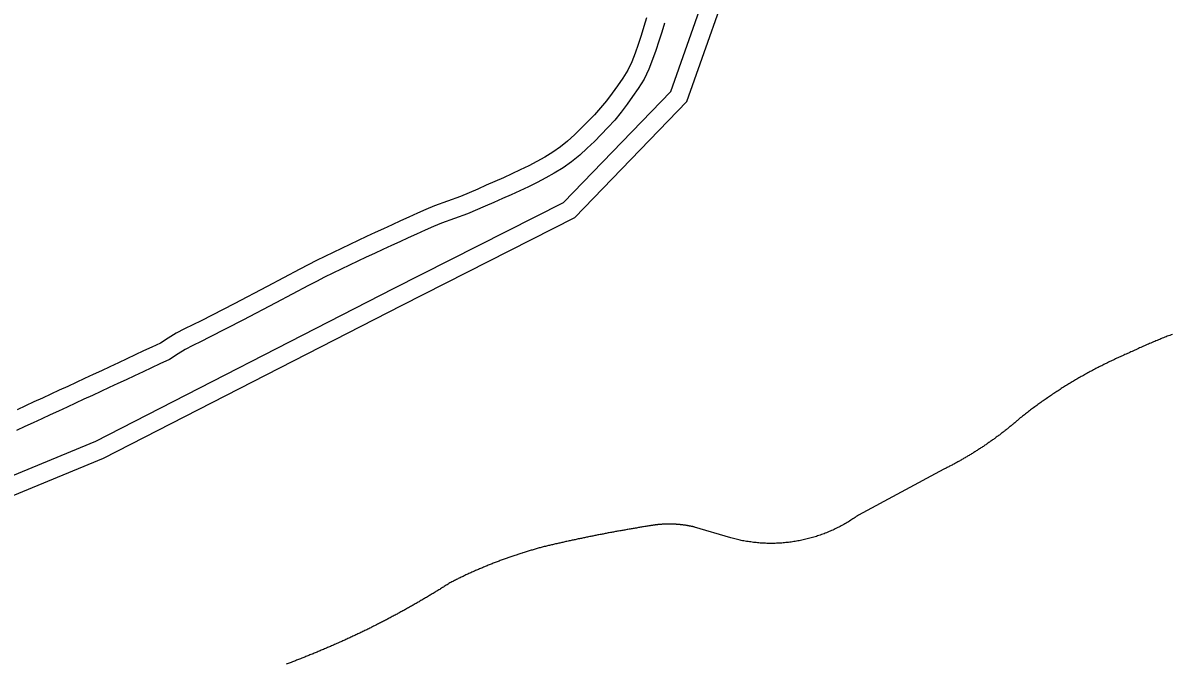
# Model space of a CAD drawing. Extents: x 1268485 to 1426702, y 514839 to 616766.
# Drawn here: x 1372959 to 1374987, y 566922 to 568053 of the extents above; entities that cross this region are included whole.
import ezdxf

# ---------------------------------------------------------------- set-up
doc = ezdxf.new("R2010")
doc.units = 0
for name, color, linetype in [('Old_Level_35', 7, 'Continuous'), ('Old_Level_60', 7, 'Continuous'), ('Old_Level_61', 7, 'Continuous')]:
    doc.layers.add(name, color=color, linetype=linetype)

msp = doc.modelspace()

# ---------------------------------------------------------------- linework, layer by layer
at = {"layer": 'Old_Level_35'}
for p, q in [((1374583.865, 567265.568), (1374433.46, 567184.88)), ((1374208.21, 567144.485), (1374144.234, 567163.554))]:
    msp.add_line(p, q, dxfattribs=at)
for points in [[(1374987.203, 567503.633), (1374985.05, 567502.761), (1374982.794, 567501.941), (1374980.539, 567501.07), (1374978.283, 567500.198), (1374976.028, 567499.327), (1374973.772, 567498.455), (1374971.619, 567497.584), (1374969.363, 567496.712), (1374967.108, 567495.739), (1374964.852, 567494.867), (1374962.597, 567493.944), (1374960.341, 567493.073), (1374958.086, 567492.15), (1374956.035, 567491.176), (1374953.779, 567490.305), (1374951.524, 567489.382), (1374949.268, 567488.357), (1374947.115, 567487.434), (1374944.86, 567486.512), (1374942.604, 567485.589), (1374940.451, 567484.564), (1374938.298, 567483.641), (1374936.145, 567482.616), (1374933.889, 567481.641), (1374931.634, 567480.668), (1374929.481, 567479.693), (1374927.225, 567478.668), (1374925.175, 567477.694), (1374922.919, 567476.617), (1374920.766, 567475.644), (1374918.613, 567474.619), (1374916.357, 567473.542), (1374914.204, 567472.568), (1374912.051, 567471.491)], [(1374912.051, 567471.491), (1374910.001, 567470.62), (1374907.848, 567469.697), (1374905.797, 567468.825), (1374903.644, 567467.852), (1374901.594, 567466.98), (1374899.543, 567466.057), (1374897.39, 567465.134), (1374895.34, 567464.212), (1374893.289, 567463.238), (1374891.239, 567462.315), (1374889.086, 567461.393), (1374887.138, 567460.367), (1374884.984, 567459.445), (1374883.036, 567458.419), (1374880.883, 567457.497), (1374878.833, 567456.522), (1374876.782, 567455.497), (1374874.732, 567454.523), (1374872.579, 567453.498), (1374870.631, 567452.524), (1374868.58, 567451.498), (1374866.53, 567450.525), (1374864.479, 567449.5), (1374862.531, 567448.423), (1374860.481, 567447.449), (1374858.328, 567446.372), (1374856.38, 567445.296), (1374854.329, 567444.322), (1374852.381, 567443.246), (1374850.331, 567442.169), (1374848.383, 567441.143), (1374846.23, 567440.067), (1374844.282, 567438.99), (1374842.231, 567437.863), (1374840.283, 567436.837), (1374838.233, 567435.709), (1374836.285, 567434.633), (1374834.234, 567433.506), (1374832.389, 567432.378), (1374830.338, 567431.301), (1374828.39, 567430.173), (1374826.34, 567429.045), (1374824.392, 567427.917), (1374822.341, 567426.739), (1374820.496, 567425.611), (1374818.548, 567424.483), (1374816.497, 567423.304), (1374814.549, 567422.176), (1374812.601, 567420.997), (1374810.653, 567419.818), (1374808.603, 567418.69), (1374806.757, 567417.511), (1374804.707, 567416.332), (1374802.861, 567415.102), (1374800.913, 567413.923), (1374798.965, 567412.693), (1374797.017, 567411.513), (1374795.172, 567410.335), (1374793.121, 567409.053), (1374791.276, 567407.874), (1374789.328, 567406.644), (1374787.38, 567405.362), (1374785.534, 567404.183), (1374783.586, 567402.953), (1374781.741, 567401.671), (1374779.793, 567400.44), (1374777.845, 567399.21), (1374775.999, 567397.877), (1374774.154, 567396.647), (1374772.206, 567395.366), (1374770.36, 567394.084), (1374768.515, 567392.803), (1374766.669, 567391.521), (1374764.721, 567390.188), (1374762.876, 567388.855), (1374761.03, 567387.625), (1374759.083, 567386.292), (1374757.237, 567385.011), (1374755.392, 567383.626), (1374753.546, 567382.293), (1374751.598, 567381.012), (1374749.855, 567379.679), (1374748.01, 567378.295), (1374746.164, 567377.014), (1374744.421, 567375.629), (1374742.473, 567374.246), (1374740.628, 567372.861), (1374738.885, 567371.58), (1374737.039, 567370.195), (1374735.296, 567368.812), (1374733.348, 567367.376), (1374731.606, 567365.992), (1374729.76, 567364.608), (1374728.017, 567363.275), (1374726.274, 567361.788), (1374724.326, 567360.455), (1374722.583, 567359.02), (1374720.84, 567357.636), (1374718.995, 567356.201)], [(1374718.995, 567356.201), (1374717.765, 567355.073), (1374716.637, 567353.996), (1374715.406, 567352.92), (1374714.176, 567351.895), (1374712.843, 567350.818), (1374711.613, 567349.69), (1374710.28, 567348.614), (1374709.05, 567347.589), (1374707.717, 567346.512), (1374706.487, 567345.487), (1374705.256, 567344.461), (1374704.026, 567343.385), (1374702.796, 567342.308), (1374701.36, 567341.335), (1374700.13, 567340.258), (1374698.9, 567339.182), (1374697.669, 567338.207), (1374696.234, 567337.131), (1374695.004, 567336.106), (1374693.773, 567335.131), (1374692.338, 567334.055), (1374691.108, 567333.081), (1374689.877, 567332.056), (1374688.545, 567331.082), (1374687.212, 567330.057), (1374685.879, 567329.082), (1374684.649, 567328.057), (1374683.213, 567327.084), (1374681.983, 567326.058), (1374680.65, 567325.084), (1374679.42, 567324.059), (1374677.984, 567323.136), (1374676.652, 567322.111), (1374675.421, 567321.137), (1374673.986, 567320.163), (1374672.653, 567319.189), (1374671.423, 567318.266), (1374669.987, 567317.292), (1374668.655, 567316.318), (1374667.219, 567315.396), (1374665.989, 567314.421), (1374664.656, 567313.498), (1374663.221, 567312.576), (1374661.888, 567311.602), (1374660.452, 567310.679), (1374659.222, 567309.757), (1374657.889, 567308.834), (1374656.454, 567307.859), (1374655.121, 567306.937), (1374653.788, 567306.066), (1374652.353, 567305.143), (1374651.02, 567304.271), (1374649.585, 567303.297), (1374648.252, 567302.426), (1374646.919, 567301.503), (1374645.484, 567300.632), (1374644.151, 567299.76), (1374642.715, 567298.837), (1374641.28, 567297.914), (1374639.845, 567297.043), (1374638.512, 567296.172), (1374637.077, 567295.3), (1374635.744, 567294.429), (1374634.411, 567293.558), (1374632.873, 567292.686), (1374631.54, 567291.865), (1374630.105, 567290.994), (1374628.772, 567290.122), (1374627.234, 567289.302), (1374625.901, 567288.431), (1374624.466, 567287.611), (1374623.03, 567286.739), (1374621.595, 567285.919), (1374620.16, 567285.15), (1374618.724, 567284.33), (1374617.392, 567283.458), (1374615.854, 567282.638), (1374614.521, 567281.818), (1374612.983, 567280.998), (1374611.65, 567280.177), (1374610.112, 567279.357), (1374608.779, 567278.64), (1374607.241, 567277.819), (1374605.909, 567276.999), (1374604.371, 567276.231), (1374602.833, 567275.461), (1374601.5, 567274.693), (1374599.962, 567273.873), (1374598.629, 567273.103), (1374597.091, 567272.335), (1374595.656, 567271.565), (1374594.221, 567270.797), (1374592.785, 567270.079), (1374591.247, 567269.31), (1374589.709, 567268.541), (1374588.377, 567267.823), (1374586.839, 567267.054), (1374585.403, 567266.336), (1374583.865, 567265.568)], [(1374433.46, 567184.88), (1374431.614, 567183.495), (1374429.666, 567182.112), (1374427.718, 567180.727), (1374425.77, 567179.394), (1374423.72, 567178.062), (1374421.772, 567176.729), (1374419.721, 567175.498), (1374417.671, 567174.166), (1374415.62, 567172.935), (1374413.672, 567171.757), (1374411.519, 567170.526), (1374409.469, 567169.296), (1374407.418, 567168.116), (1374405.265, 567166.989), (1374403.112, 567165.81), (1374400.959, 567164.733), (1374398.909, 567163.605), (1374396.755, 567162.58), (1374394.602, 567161.504), (1374392.449, 567160.427), (1374390.399, 567159.453), (1374388.143, 567158.428), (1374385.99, 567157.454), (1374383.735, 567156.429), (1374381.582, 567155.506), (1374379.326, 567154.635), (1374377.173, 567153.712), (1374374.917, 567152.789), (1374372.764, 567151.917), (1374370.509, 567151.149), (1374368.253, 567150.329), (1374365.998, 567149.508), (1374363.742, 567148.688), (1374361.384, 567147.919), (1374359.128, 567147.201), (1374356.873, 567146.483), (1374354.617, 567145.817), (1374352.259, 567145.151), (1374350.004, 567144.485), (1374347.645, 567143.818), (1374345.39, 567143.254), (1374343.032, 567142.639), (1374340.776, 567142.075), (1374338.418, 567141.511), (1374336.163, 567140.999), (1374333.702, 567140.486), (1374331.344, 567140.024), (1374328.986, 567139.512), (1374326.628, 567139.051), (1374324.372, 567138.692), (1374322.014, 567138.231), (1374319.656, 567137.871), (1374317.298, 567137.513), (1374314.837, 567137.205), (1374312.479, 567136.898), (1374310.121, 567136.538), (1374307.763, 567136.333), (1374305.405, 567136.078), (1374303.047, 567135.821), (1374300.586, 567135.616), (1374298.228, 567135.462), (1374295.87, 567135.308), (1374293.512, 567135.103), (1374291.051, 567135.001), (1374288.59, 567134.95), (1374286.232, 567134.898), (1374283.874, 567134.796), (1374281.516, 567134.745), (1374279.158, 567134.745), (1374276.8, 567134.745), (1374274.237, 567134.796), (1374271.879, 567134.898), (1374269.521, 567134.95), (1374267.163, 567135.052), (1374264.702, 567135.103), (1374262.344, 567135.308), (1374259.986, 567135.462), (1374257.628, 567135.616), (1374255.27, 567135.872), (1374252.911, 567136.078), (1374250.451, 567136.333), (1374247.99, 567136.641), (1374245.735, 567136.898), (1374243.377, 567137.256), (1374241.018, 567137.564), (1374238.66, 567137.923), (1374236.2, 567138.333), (1374233.842, 567138.692), (1374231.483, 567139.102), (1374229.125, 567139.563), (1374226.767, 567140.076), (1374224.512, 567140.486), (1374222.154, 567140.999), (1374219.796, 567141.562), (1374217.54, 567142.127), (1374215.079, 567142.69), (1374212.926, 567143.254), (1374210.466, 567143.869), (1374208.21, 567144.485)], [(1374065.494, 567165.861), (1374063.648, 567165.553), (1374061.7, 567165.246), (1374059.957, 567164.938), (1374058.112, 567164.682), (1374056.266, 567164.375), (1374054.421, 567164.067), (1374052.576, 567163.76), (1374050.73, 567163.503), (1374048.885, 567163.195), (1374047.142, 567162.888), (1374045.296, 567162.58), (1374043.348, 567162.273), (1374041.605, 567161.914), (1374039.76, 567161.606), (1374037.914, 567161.299), (1374036.171, 567160.991), (1374034.223, 567160.684), (1374032.378, 567160.376), (1374030.635, 567160.069), (1374028.79, 567159.761), (1374026.842, 567159.453), (1374025.099, 567159.146), (1374023.253, 567158.838), (1374021.408, 567158.428), (1374019.665, 567158.121), (1374017.717, 567157.813), (1374015.871, 567157.505), (1374014.128, 567157.198), (1374012.283, 567156.839), (1374010.335, 567156.48), (1374008.592, 567156.173), (1374006.746, 567155.813), (1374004.901, 567155.506), (1374003.158, 567155.198), (1374001.21, 567154.788), (1373999.365, 567154.481), (1373997.622, 567154.122), (1373995.776, 567153.815), (1373993.828, 567153.455), (1373992.085, 567153.148), (1373990.24, 567152.738), (1373988.497, 567152.43), (1373986.651, 567152.072), (1373984.703, 567151.764), (1373982.96, 567151.354), (1373981.115, 567150.995), (1373979.269, 567150.687), (1373977.526, 567150.329), (1373975.578, 567149.919), (1373973.836, 567149.611), (1373971.99, 567149.252), (1373970.145, 567148.893), (1373968.402, 567148.483), (1373966.454, 567148.124), (1373964.711, 567147.816), (1373962.865, 567147.458), (1373961.02, 567147.048), (1373959.277, 567146.689), (1373957.329, 567146.33), (1373955.586, 567145.92), (1373953.74, 567145.561), (1373951.895, 567145.202), (1373950.152, 567144.792), (1373948.204, 567144.433), (1373946.461, 567144.075), (1373944.616, 567143.664), (1373942.77, 567143.305), (1373941.027, 567142.947), (1373939.079, 567142.588), (1373937.336, 567142.177), (1373935.491, 567141.767), (1373933.748, 567141.357), (1373931.902, 567140.999), (1373929.954, 567140.64), (1373928.211, 567140.229), (1373926.366, 567139.819), (1373924.623, 567139.461), (1373922.778, 567139.051), (1373921.035, 567138.641), (1373919.087, 567138.231), (1373917.344, 567137.871), (1373915.498, 567137.461), (1373913.755, 567137.051), (1373911.91, 567136.641), (1373909.962, 567136.231), (1373908.219, 567135.821), (1373906.373, 567135.462), (1373904.63, 567135.001), (1373902.785, 567134.642), (1373901.042, 567134.18), (1373899.094, 567133.822), (1373897.351, 567133.36), (1373895.506, 567132.95), (1373893.763, 567132.54), (1373891.917, 567132.13), (1373890.174, 567131.669), (1373888.226, 567131.31), (1373886.483, 567130.9), (1373884.638, 567130.439)], [(1374144.234, 567163.554), (1374143.516, 567163.76), (1374142.798, 567163.913), (1374141.876, 567164.118), (1374141.158, 567164.323), (1374140.338, 567164.426), (1374139.62, 567164.631), (1374138.8, 567164.836), (1374137.98, 567164.99), (1374137.262, 567165.143), (1374136.339, 567165.297), (1374135.622, 567165.451), (1374134.904, 567165.553), (1374133.981, 567165.758), (1374133.264, 567165.861), (1374132.546, 567166.015), (1374131.726, 567166.168), (1374130.905, 567166.323), (1374130.085, 567166.425), (1374129.368, 567166.579), (1374128.547, 567166.681), (1374127.727, 567166.835), (1374127.009, 567166.938), (1374126.087, 567167.04), (1374125.369, 567167.143), (1374124.549, 567167.245), (1374123.729, 567167.399), (1374123.011, 567167.45), (1374122.088, 567167.553), (1374121.371, 567167.604), (1374120.653, 567167.758), (1374119.73, 567167.809), (1374119.012, 567167.963), (1374118.09, 567168.014), (1374117.372, 567168.066), (1374116.654, 567168.116), (1374115.732, 567168.168), (1374115.014, 567168.322), (1374114.296, 567168.373), (1374113.373, 567168.424), (1374112.656, 567168.424), (1374111.733, 567168.476), (1374111.015, 567168.578), (1374110.298, 567168.629), (1374109.375, 567168.681), (1374108.657, 567168.681), (1374107.735, 567168.732), (1374107.017, 567168.732), (1374106.094, 567168.834), (1374105.376, 567168.834), (1374104.659, 567168.886), (1374103.736, 567168.886), (1374103.018, 567168.886), (1374102.096, 567168.886), (1374101.378, 567168.937), (1374100.66, 567168.937), (1374099.738, 567168.937), (1374099.02, 567168.937), (1374098.097, 567168.937), (1374097.379, 567168.886), (1374096.457, 567168.886), (1374095.739, 567168.886), (1374095.021, 567168.886), (1374094.099, 567168.834), (1374093.381, 567168.834), (1374092.458, 567168.834), (1374091.74, 567168.732), (1374091.023, 567168.732), (1374090.1, 567168.681), (1374089.382, 567168.629), (1374088.46, 567168.629), (1374087.742, 567168.578), (1374087.024, 567168.476), (1374086.102, 567168.424), (1374085.384, 567168.373), (1374084.461, 567168.322), (1374083.743, 567168.271), (1374083.026, 567168.168), (1374082.103, 567168.116), (1374081.385, 567168.066), (1374080.463, 567168.014), (1374079.745, 567167.861), (1374079.027, 567167.809), (1374078.105, 567167.706), (1374077.387, 567167.604), (1374076.464, 567167.501), (1374075.746, 567167.45), (1374075.029, 567167.296), (1374074.106, 567167.245), (1374073.388, 567167.143), (1374072.671, 567166.989), (1374071.748, 567166.886), (1374071.03, 567166.733), (1374070.21, 567166.63), (1374069.39, 567166.476), (1374068.672, 567166.374), (1374067.852, 567166.271), (1374067.032, 567166.118), (1374066.212, 567166.015), (1374065.494, 567165.861)], [(1373884.638, 567130.439), (1373882.895, 567129.977), (1373881.049, 567129.516), (1373879.204, 567129.054), (1373877.359, 567128.541), (1373875.616, 567128.131), (1373873.873, 567127.619), (1373872.027, 567127.106), (1373870.284, 567126.696), (1373868.336, 567126.183), (1373866.593, 567125.671), (1373864.85, 567125.21), (1373863.005, 567124.697), (1373861.262, 567124.133), (1373859.519, 567123.62), (1373857.674, 567123.108), (1373855.828, 567122.647), (1373854.085, 567122.082), (1373852.24, 567121.57), (1373850.497, 567121.006), (1373848.754, 567120.494), (1373847.011, 567119.929), (1373845.165, 567119.366), (1373843.422, 567118.801), (1373841.577, 567118.238), (1373839.834, 567117.674), (1373837.989, 567117.11), (1373836.246, 567116.546), (1373834.503, 567115.982), (1373832.76, 567115.418), (1373831.017, 567114.855), (1373829.274, 567114.239), (1373827.326, 567113.675), (1373825.583, 567113.06), (1373823.84, 567112.497), (1373822.097, 567111.881), (1373820.354, 567111.317), (1373818.611, 567110.702), (1373816.868, 567110.087), (1373815.125, 567109.421), (1373813.382, 567108.806), (1373811.639, 567108.19), (1373809.896, 567107.575), (1373808.153, 567106.96), (1373806.411, 567106.293), (1373804.668, 567105.627), (1373802.925, 567105.012), (1373801.079, 567104.397), (1373799.336, 567103.679), (1373797.593, 567103.064), (1373795.85, 567102.397), (1373794.107, 567101.68), (1373792.364, 567101.064), (1373790.622, 567100.398), (1373788.879, 567099.681), (1373787.136, 567099.014), (1373785.393, 567098.296), (1373783.752, 567097.63), (1373782.009, 567096.963), (1373780.266, 567096.246), (1373778.523, 567095.477), (1373776.78, 567094.81), (1373775.14, 567094.144), (1373773.397, 567093.375), (1373771.654, 567092.709), (1373769.911, 567091.94), (1373768.271, 567091.274), (1373766.528, 567090.504), (1373764.785, 567089.736), (1373763.042, 567089.018), (1373761.402, 567088.249), (1373759.659, 567087.48), (1373758.018, 567086.762), (1373756.275, 567085.993), (1373754.532, 567085.275), (1373752.892, 567084.507), (1373751.149, 567083.738), (1373749.509, 567082.917), (1373747.766, 567082.2), (1373746.023, 567081.379), (1373744.382, 567080.611), (1373742.639, 567079.791), (1373740.999, 567079.021), (1373739.256, 567078.253), (1373737.616, 567077.433), (1373735.873, 567076.612), (1373734.232, 567075.792), (1373732.592, 567075.023), (1373730.849, 567074.203), (1373729.208, 567073.382), (1373727.465, 567072.562), (1373725.825, 567071.742), (1373724.287, 567070.871), (1373722.544, 567070.051), (1373720.904, 567069.231), (1373719.263, 567068.359), (1373717.52, 567067.538), (1373715.88, 567066.667), (1373714.24, 567065.795), (1373712.599, 567064.975)], [(1373712.599, 567064.975), (1373710.959, 567063.95), (1373709.421, 567062.874), (1373707.78, 567061.9), (1373706.038, 567060.823), (1373704.397, 567059.798), (1373702.757, 567058.773), (1373701.116, 567057.748), (1373699.476, 567056.773), (1373697.835, 567055.697), (1373696.298, 567054.672), (1373694.657, 567053.697), (1373692.914, 567052.621), (1373691.274, 567051.647), (1373689.633, 567050.622), (1373687.993, 567049.648), (1373686.353, 567048.623), (1373684.61, 567047.648), (1373682.969, 567046.623), (1373681.329, 567045.65), (1373679.791, 567044.624), (1373678.048, 567043.65), (1373676.408, 567042.625), (1373674.767, 567041.651), (1373673.127, 567040.626), (1373671.384, 567039.601), (1373669.743, 567038.626), (1373668.103, 567037.703), (1373666.36, 567036.678), (1373664.72, 567035.705), (1373663.079, 567034.73), (1373661.336, 567033.757), (1373659.798, 567032.731), (1373658.158, 567031.809), (1373656.415, 567030.834), (1373654.775, 567029.861), (1373653.032, 567028.886), (1373651.391, 567027.963), (1373649.751, 567026.99), (1373648.008, 567026.015), (1373646.367, 567025.042), (1373644.624, 567024.119), (1373642.984, 567023.196), (1373641.241, 567022.171), (1373639.601, 567021.248), (1373637.858, 567020.326), (1373636.217, 567019.351), (1373634.474, 567018.428), (1373632.834, 567017.506), (1373631.091, 567016.583), (1373629.451, 567015.609), (1373627.708, 567014.687), (1373626.17, 567013.764), (1373624.324, 567012.79), (1373622.581, 567011.867), (1373621.043, 567010.996), (1373619.3, 567010.073), (1373617.66, 567009.15), (1373615.917, 567008.228), (1373614.174, 567007.305), (1373612.534, 567006.382), (1373610.791, 567005.51), (1373609.048, 567004.587), (1373607.407, 567003.665), (1373605.665, 567002.742), (1373603.922, 567001.871), (1373602.281, 567000.948), (1373600.538, 567000.076), (1373598.795, 566999.205), (1373597.155, 566998.231), (1373595.412, 566997.36), (1373593.669, 566996.488), (1373591.926, 566995.617), (1373590.286, 566994.694), (1373588.543, 566993.822), (1373586.8, 566992.951), (1373584.954, 566992.079), (1373583.211, 566991.208), (1373581.673, 566990.336), (1373579.828, 566989.414), (1373578.085, 566988.543), (1373576.342, 566987.671), (1373574.599, 566986.85), (1373572.959, 566985.979), (1373571.216, 566985.108), (1373569.473, 566984.236), (1373567.73, 566983.416), (1373565.987, 566982.544), (1373564.244, 566981.673), (1373562.501, 566980.853), (1373560.758, 566979.981), (1373559.015, 566979.213), (1373557.375, 566978.29), (1373555.632, 566977.521), (1373553.889, 566976.65), (1373552.146, 566975.829), (1373550.403, 566974.957), (1373548.66, 566974.137), (1373546.917, 566973.317), (1373545.174, 566972.497)], [(1373545.174, 566972.497), (1373543.329, 566971.626), (1373541.483, 566970.806), (1373539.74, 566969.985), (1373537.997, 566969.165), (1373536.152, 566968.396), (1373534.409, 566967.576), (1373532.666, 566966.704), (1373530.718, 566965.884), (1373528.975, 566965.064), (1373527.232, 566964.244), (1373525.387, 566963.526), (1373523.644, 566962.706), (1373521.901, 566961.886), (1373519.953, 566961.066), (1373518.21, 566960.245), (1373516.364, 566959.425), (1373514.621, 566958.707), (1373512.878, 566957.887), (1373511.033, 566957.067), (1373509.29, 566956.298), (1373507.342, 566955.477), (1373505.599, 566954.709), (1373503.856, 566953.94), (1373502.011, 566953.119), (1373500.268, 566952.351), (1373498.422, 566951.581), (1373496.577, 566950.813), (1373494.731, 566949.993), (1373492.988, 566949.275), (1373491.143, 566948.506), (1373489.4, 566947.685), (1373487.452, 566946.917), (1373485.709, 566946.199), (1373483.864, 566945.43), (1373482.121, 566944.712), (1373480.275, 566943.892), (1373478.532, 566943.124), (1373476.584, 566942.354), (1373474.841, 566941.636), (1373472.996, 566940.868), (1373471.15, 566940.15), (1373469.407, 566939.381), (1373467.459, 566938.612), (1373465.716, 566937.895), (1373463.871, 566937.177), (1373462.128, 566936.459), (1373460.283, 566935.69), (1373458.335, 566934.921), (1373456.592, 566934.204), (1373454.746, 566933.486), (1373453.003, 566932.768), (1373451.158, 566931.999), (1373449.21, 566931.333), (1373447.467, 566930.564), (1373445.621, 566929.898), (1373443.776, 566929.128), (1373442.033, 566928.462), (1373440.085, 566927.693), (1373438.24, 566926.975), (1373436.497, 566926.309), (1373434.651, 566925.54), (1373432.703, 566924.874), (1373430.96, 566924.207), (1373429.115, 566923.439), (1373427.269, 566922.772), (1373425.424, 566922.054), (1373423.578, 566921.388)]]:
    msp.add_lwpolyline(points, dxfattribs=at)
at = {"layer": 'Old_Level_60'}
for points in [[(1371911.372, 566890.703), (1372081.9, 566981.704), (1372226.28, 567032.891), (1372640.094, 567094.316), (1373101.656, 567285.416), (1373628.283, 567555.134), (1373932.959, 567709.834), (1374130.771, 567914.584), (1374221.587, 568172.595), (1374224.828, 568488.386)], [(1374059.752, 568062.4), (1374055.036, 568046.662), (1374050.115, 568030.976), (1374044.989, 568015.341), (1374039.555, 567999.859), (1374033.711, 567984.583), (1374026.534, 567969.768), (1374017.717, 567955.876), (1374008.284, 567942.445), (1373998.749, 567929.065), (1373988.804, 567915.941), (1373978.449, 567903.228), (1373967.479, 567891.079), (1373956.099, 567879.237), (1373944.411, 567867.447), (1373932.518, 567855.913), (1373920.317, 567844.84), (1373907.501, 567834.485), (1373894.173, 567825.001), (1373880.332, 567816.594), (1373866.081, 567808.648), (1373851.625, 567801.061), (1373836.861, 567793.782), (1373822.097, 567786.708), (1373807.128, 567779.889), (1373792.057, 567773.225), (1373776.883, 567766.664), (1373761.812, 567760.154), (1373731.464, 567747.184), (1373685.43, 567730.472), (1373670.358, 567723.91), (1373655.39, 567717.298), (1373640.421, 567710.582), (1373625.452, 567703.815), (1373610.483, 567696.997), (1373595.617, 567690.128), (1373580.751, 567683.207), (1373565.782, 567676.287), (1373550.916, 567669.366), (1373536.152, 567662.344), (1373521.286, 567655.32), (1373506.522, 567648.246), (1373491.758, 567641.069), (1373476.994, 567633.79), (1373462.333, 567626.46), (1373447.774, 567618.975), (1373389.95, 567588.115), (1373332.023, 567557.767), (1373273.583, 567527.83), (1373258.921, 567520.55), (1373244.158, 567513.219), (1373229.599, 567505.735), (1373215.655, 567497.123), (1373201.917, 567488.357), (1373187.051, 567481.334), (1373172.287, 567474.311), (1373157.421, 567467.287), (1373142.554, 567460.316), (1373127.688, 567453.396), (1373112.822, 567446.424), (1373097.956, 567439.503), (1373083.089, 567432.634), (1373068.223, 567425.714), (1373053.254, 567418.844), (1373038.388, 567411.923), (1373023.522, 567405.054), (1373008.553, 567398.185), (1372993.687, 567391.265), (1372978.82, 567384.396), (1372963.852, 567377.475), (1372948.985, 567370.555)]]:
    msp.add_lwpolyline(points, dxfattribs=at)
at = {"layer": 'Old_Level_61'}
for points in [[(1371886.958, 566914.862), (1372068.621, 567011.805), (1372218.316, 567064.877), (1372631.278, 567126.175), (1373087.88, 567315.222), (1373613.378, 567584.362), (1373913.192, 567736.592), (1374102.201, 567932.231), (1374188.836, 568178.364), (1374192.021, 568488.722)], [(1374091.18, 568052.983), (1374086.403, 568037.043), (1374081.356, 568020.954), (1374076.058, 568004.796), (1374070.36, 567988.564), (1374063.851, 567971.547), (1374055.241, 567953.773), (1374045.006, 567937.647), (1374035.068, 567923.497), (1374025.188, 567909.633), (1374014.606, 567895.668), (1374003.359, 567881.861), (1373991.487, 567868.713), (1373979.578, 567856.32), (1373967.483, 567844.12), (1373954.968, 567831.983), (1373941.669, 567819.912), (1373927.34, 567808.335), (1373912.223, 567797.579), (1373896.842, 567788.236), (1373881.694, 567779.791), (1373866.505, 567771.819), (1373851.204, 567764.274), (1373835.987, 567756.983), (1373820.562, 567749.958), (1373805.202, 567743.165), (1373789.899, 567736.547), (1373774.764, 567730.01), (1373743.518, 567716.656), (1373697.588, 567699.982), (1373683.535, 567693.864), (1373668.734, 567687.326), (1373653.893, 567680.667), (1373639.008, 567673.938), (1373624.164, 567667.177), (1373609.421, 567660.365), (1373594.558, 567653.446), (1373579.589, 567646.526), (1373564.885, 567639.681), (1373550.205, 567632.698), (1373535.382, 567625.694), (1373520.782, 567618.699), (1373506.184, 567611.602), (1373491.584, 567604.404), (1373477.17, 567597.197), (1373462.999, 567589.912), (1373405.286, 567559.111), (1373347.114, 567528.636), (1373288.358, 567498.536), (1373273.512, 567491.165), (1373258.954, 567483.936), (1373245.744, 567477.145), (1373233.1, 567469.336), (1373217.811, 567459.581), (1373201.104, 567451.688), (1373186.34, 567444.665), (1373171.393, 567437.603), (1373156.442, 567430.591), (1373141.576, 567423.671), (1373126.71, 567416.7), (1373111.76, 567409.74), (1373096.893, 567402.871), (1373081.988, 567395.933), (1373067.02, 567389.063), (1373052.192, 567382.161), (1373037.245, 567375.254), (1373022.318, 567368.404), (1373007.49, 567361.502), (1372992.586, 567354.615), (1372977.659, 567347.713), (1372962.873, 567340.83), (1372948.008, 567333.859)]]:
    msp.add_lwpolyline(points, dxfattribs=at)

doc.saveas('drawing.dxf')
